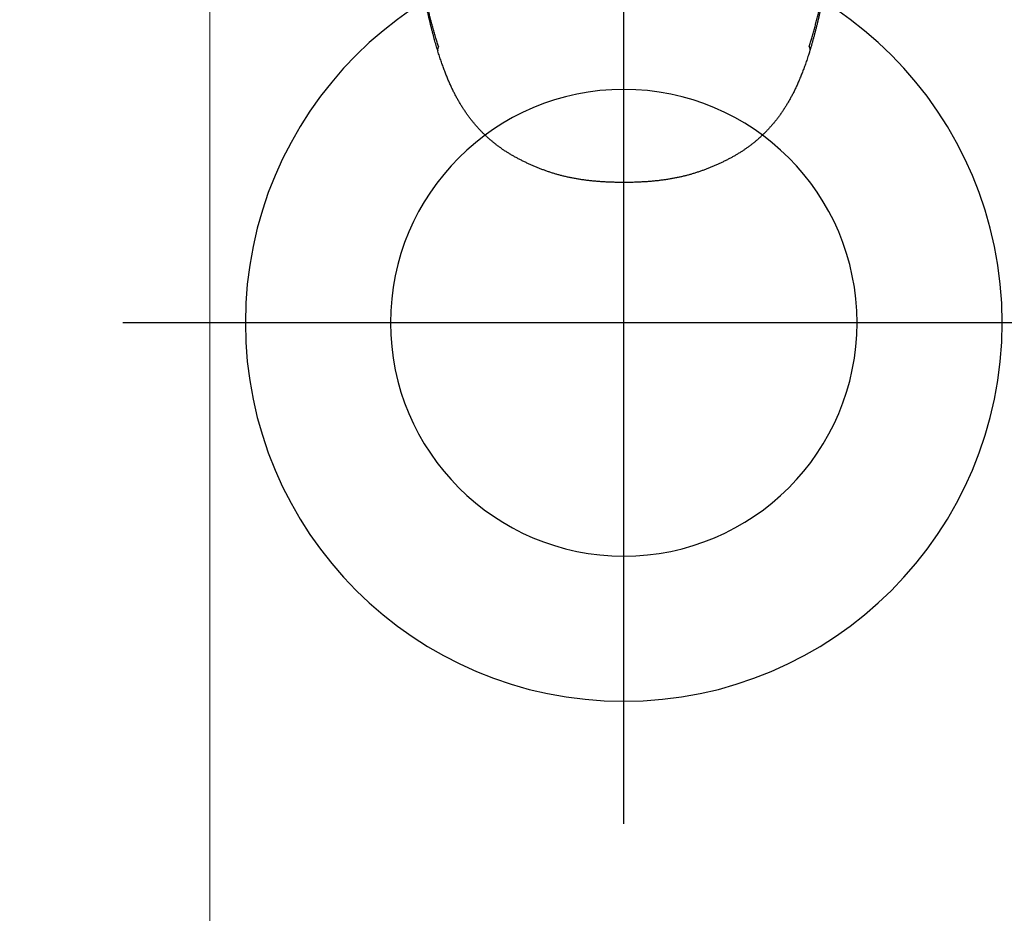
# Model space of a CAD drawing. Header units: millimetres. Extents: x 7483 to 13091, y 8111 to 13871.
# Tile 878 of 920: x 11758 to 11767, y 10644 to 10653. Entities that reach past the tile are written whole.
import ezdxf

# ---------------------------------------------------------------- set-up
doc = ezdxf.new("R2010")
doc.units = ezdxf.units.MM
doc.layers.add('a___wymiary', color=7, linetype='Continuous', lineweight=5, true_color=0x000000)
doc.layers.add('wymiary', color=7, linetype='Continuous', lineweight=5, true_color=0xb2b2b2)
doc.layers.add('Wyposazenie Wew - Urzadzenia Sanitarne', color=6, linetype='Continuous')
doc.styles.add('Arial', font='arial.ttf')
doc.dimstyles.new('wymiary agp1', dxfattribs={"dimtxt": 16, "dimasz": 5, "dimexe": 30, "dimexo": 60, "dimgap": 1.8, "dimtad": 1, "dimdec": 3, "dimrnd": 0.5, "dimdsep": 46, "dimtxsty": 'Arial', "dimblk": 'znacznik', "dimcen": 1.5, "dimse1": 1, "dimse2": 1, "dimclrd": 256, "dimazin": 0, "dimtfac": 1, "dimtdec": 3, "dimtmove": 1, "dimatfit": 3, "dimldrblk": 'znacznik', "dimfxl": 0, "dimlwd": -1, "dimarcsym": 0})

# ---------------------------------------------------------------- blocks, each defined once
blk = doc.blocks.new('ORAS_ELECTRA')
for p, q in [((-1.795, -9.8817), (-1.7949, -9.8823)), ((-1.7948, -9.8823), (-1.7947, -9.8826)), ((1.7948, -9.8822), (1.7947, -9.8826))]:
    blk.add_line(p, q)
for points, knots in [([(-1.7876, -9.841), (-1.7921, -9.8272), (-1.8009, -9.7997), (-1.8139, -9.7571), (-1.8267, -9.7133), (-1.8393, -9.6683), (-1.8515, -9.6231), (-1.8633, -9.5777), (-1.8756, -9.5283), (-1.8885, -9.4747), (-1.9017, -9.4171), (-1.9144, -9.3591), (-1.9267, -9.3006), (-1.9385, -9.2416), (-1.9499, -9.1821), (-1.961, -9.1222), (-1.971, -9.0652), (-1.9803, -9.011), (-1.9887, -8.9598), (-1.9969, -8.9083), (-2.0049, -8.8566), (-2.0126, -8.8047), (-2.0202, -8.7525), (-2.0276, -8.7001), (-2.0347, -8.6476), (-2.0417, -8.5948), (-2.0489, -8.5397), (-2.0561, -8.4822), (-2.0633, -8.4222), (-2.0704, -8.3621), (-2.0773, -8.3018), (-2.084, -8.2412), (-2.0906, -8.1805), (-2.097, -8.1195), (-2.1032, -8.0584), (-2.1093, -7.9972), (-2.1155, -7.9329), (-2.1219, -7.8657), (-2.1283, -7.7953), (-2.1346, -7.7249), (-2.1407, -7.6544), (-2.1467, -7.5828), (-2.1526, -7.5103), (-2.1585, -7.4369), (-2.1642, -7.3633), (-2.1698, -7.2897), (-2.1757, -7.2089), (-2.1821, -7.1209), (-2.1887, -7.0257), (-2.1951, -6.9305), (-2.2021, -6.8246), (-2.2095, -6.708), (-2.2174, -6.5808), (-2.2246, -6.4614), (-2.2312, -6.3497), (-2.2372, -6.2458), (-2.2426, -6.1506), (-2.2475, -6.0641), (-2.2519, -5.9863), (-2.2563, -5.9086), (-2.2604, -5.837), (-2.2641, -5.7713), (-2.2675, -5.7117), (-2.2709, -5.6521), (-2.2743, -5.5927), (-2.2777, -5.5333), (-2.2812, -5.474), (-2.2848, -5.4148), (-2.2884, -5.3557), (-2.292, -5.2968), (-2.2956, -5.2386), (-2.2992, -5.1811), (-2.3029, -5.1244), (-2.3065, -5.0677), (-2.3102, -5.0112), (-2.3141, -4.9501), (-2.3184, -4.8845), (-2.3231, -4.8143), (-2.3277, -4.7443), (-2.3323, -4.6767), (-2.3367, -4.6114), (-2.341, -4.5483), (-2.3454, -4.4855), (-2.3497, -4.4229), (-2.3541, -4.3605), (-2.3585, -4.2984), (-2.3629, -4.2365), (-2.3659, -4.1955), (-2.3674, -4.1749)], [0, 0, 0, 0, 0.008254, 0.016507, 0.025317, 0.034126, 0.042936, 0.051746, 0.060556, 0.071566, 0.082578, 0.093589, 0.1046, 0.115711, 0.126823, 0.137935, 0.149046, 0.158432, 0.167818, 0.177204, 0.186591, 0.195976, 0.205383, 0.21479, 0.224198, 0.233605, 0.243012, 0.253602, 0.264194, 0.274785, 0.285377, 0.295967, 0.306582, 0.317197, 0.327813, 0.338428, 0.349043, 0.361157, 0.373272, 0.385388, 0.397503, 0.409617, 0.422179, 0.434741, 0.447303, 0.459865, 0.472427, 0.488628, 0.50483, 0.521032, 0.537233, 0.558838, 0.580443, 0.602048, 0.619714, 0.63738, 0.655045, 0.668297, 0.681548, 0.694797, 0.708046, 0.718249, 0.728453, 0.738657, 0.74886, 0.759063, 0.769284, 0.779506, 0.789728, 0.79995, 0.810172, 0.82009, 0.830008, 0.839927, 0.849846, 0.859764, 0.872181, 0.884598, 0.897015, 0.909432, 0.920744, 0.932056, 0.943368, 0.954679, 0.966009, 0.97734, 0.98867, 1, 1, 1, 1]), ([(1.7876, -9.841), (1.7921, -9.8272), (1.8009, -9.7997), (1.814, -9.7567), (1.827, -9.7122), (1.8399, -9.6661), (1.8524, -9.6198), (1.8644, -9.5733), (1.8761, -9.5264), (1.8874, -9.4791), (1.8984, -9.4314), (1.9091, -9.3835), (1.9194, -9.3354), (1.9294, -9.287), (1.9391, -9.2384), (1.9485, -9.1895), (1.9576, -9.1404), (1.9665, -9.091), (1.9752, -9.0412), (1.9836, -8.9909), (1.9919, -8.9402), (1.9999, -8.8892), (2.0077, -8.838), (2.0153, -8.7866), (2.0227, -8.735), (2.0299, -8.6832), (2.0369, -8.6312), (2.0438, -8.579), (2.0506, -8.5261), (2.0573, -8.4724), (2.0638, -8.418), (2.0703, -8.3634), (2.0765, -8.3086), (2.0832, -8.2491), (2.0901, -8.1848), (2.0974, -8.1157), (2.1044, -8.0464), (2.1115, -7.975), (2.1185, -7.9015), (2.1255, -7.8259), (2.1323, -7.7501), (2.139, -7.6742), (2.1454, -7.5982), (2.1517, -7.522), (2.1578, -7.4456), (2.1638, -7.3692), (2.1696, -7.2926), (2.1757, -7.2099), (2.1821, -7.1209), (2.1887, -7.0257), (2.1951, -6.9305), (2.2021, -6.8246), (2.2095, -6.708), (2.2174, -6.5808), (2.2242, -6.4678), (2.23, -6.369), (2.235, -6.2843), (2.2398, -6.1997), (2.2445, -6.1176), (2.249, -6.0381), (2.2534, -5.9611), (2.2577, -5.8842), (2.2617, -5.8125), (2.2655, -5.7459), (2.269, -5.6846), (2.2725, -5.6233), (2.2761, -5.5621), (2.2795, -5.503), (2.2829, -5.446), (2.2862, -5.391), (2.2896, -5.3361), (2.2929, -5.2814), (2.2964, -5.2259), (2.3, -5.1696), (2.3036, -5.1125), (2.3073, -5.0555), (2.311, -4.9987), (2.3149, -4.9387), (2.319, -4.8755), (2.3234, -4.8092), (2.3278, -4.7431), (2.3322, -4.6772), (2.3367, -4.6115), (2.3412, -4.546), (2.3457, -4.4808), (2.3501, -4.4172), (2.3545, -4.3552), (2.3588, -4.2948), (2.3631, -4.2347), (2.3659, -4.1949), (2.3674, -4.1749)], [0, 0, 0, 0, 0.008254, 0.016507, 0.02553, 0.034553, 0.043576, 0.052599, 0.061622, 0.070733, 0.079845, 0.088957, 0.098069, 0.10718, 0.116312, 0.125444, 0.134576, 0.143708, 0.15284, 0.162117, 0.171395, 0.180673, 0.189951, 0.199229, 0.208526, 0.217824, 0.227123, 0.236421, 0.245719, 0.255331, 0.264944, 0.274557, 0.28417, 0.293783, 0.305821, 0.31786, 0.329899, 0.341938, 0.354976, 0.368015, 0.381054, 0.394094, 0.407132, 0.420191, 0.43325, 0.446309, 0.459368, 0.472427, 0.488628, 0.50483, 0.521031, 0.537233, 0.558838, 0.580443, 0.602048, 0.616437, 0.630826, 0.645215, 0.659604, 0.672724, 0.685844, 0.698965, 0.712084, 0.72259, 0.733096, 0.743602, 0.754107, 0.764612, 0.774114, 0.783617, 0.793119, 0.802622, 0.812124, 0.822104, 0.832085, 0.842066, 0.852047, 0.862028, 0.873762, 0.885496, 0.89723, 0.908963, 0.920715, 0.932467, 0.944219, 0.955971, 0.966978, 0.977985, 0.988993, 1, 1, 1, 1]), ([(-2.3694, -4.1893), (-2.3689, -4.196), (-2.3677, -4.2128), (-2.3658, -4.2399), (-2.3636, -4.2706), (-2.3614, -4.3014), (-2.3592, -4.3325), (-2.357, -4.3638), (-2.3548, -4.3953), (-2.3526, -4.4269), (-2.3503, -4.4588), (-2.3481, -4.4908), (-2.3459, -4.5231), (-2.3437, -4.5555), (-2.3414, -4.5881), (-2.3392, -4.621), (-2.337, -4.654), (-2.3347, -4.6873), (-2.3325, -4.7208), (-2.3302, -4.7545), (-2.3279, -4.7884), (-2.3257, -4.8226), (-2.3234, -4.8571), (-2.3211, -4.8919), (-2.3188, -4.927), (-2.3165, -4.9624), (-2.3142, -4.9981), (-2.3118, -5.0341), (-2.3095, -5.0704), (-2.3072, -5.1068), (-2.3049, -5.1429), (-2.3026, -5.1783), (-2.3004, -5.213), (-2.2982, -5.2472), (-2.2961, -5.2809), (-2.2941, -5.3138), (-2.2921, -5.3462), (-2.2901, -5.3781), (-2.2882, -5.4102), (-2.2863, -5.4424), (-2.2843, -5.4747), (-2.2824, -5.5072), (-2.2805, -5.5398), (-2.2786, -5.5727), (-2.2766, -5.6065), (-2.2746, -5.6413), (-2.2725, -5.6773), (-2.2704, -5.7142), (-2.2682, -5.7521), (-2.266, -5.7912), (-2.2637, -5.8316), (-2.2614, -5.8732), (-2.2589, -5.9162), (-2.2564, -5.9604), (-2.2538, -6.0061), (-2.2512, -6.0533), (-2.2484, -6.1023), (-2.2455, -6.1533), (-2.2424, -6.2068), (-2.2391, -6.2631), (-2.2357, -6.323), (-2.2319, -6.3876), (-2.2276, -6.459), (-2.2228, -6.5391), (-2.2172, -6.6307), (-2.2114, -6.7246), (-2.2056, -6.814), (-2.2006, -6.8915), (-2.1959, -6.9613), (-2.1916, -7.0254), (-2.1874, -7.0853), (-2.1834, -7.1417), (-2.1795, -7.1971), (-2.1755, -7.2517), (-2.1715, -7.3058), (-2.1675, -7.3575), (-2.1637, -7.4073), (-2.1599, -7.4554), (-2.1562, -7.5024), (-2.1525, -7.5485), (-2.1488, -7.5936), (-2.1451, -7.6379), (-2.1414, -7.6812), (-2.1377, -7.7238), (-2.134, -7.7657), (-2.1303, -7.8068), (-2.1267, -7.8473), (-2.123, -7.8872), (-2.1193, -7.9265), (-2.1157, -7.9652), (-2.112, -8.0032), (-2.1083, -8.0407), (-2.1046, -8.0777), (-2.1009, -8.1144), (-2.0972, -8.1508), (-2.0934, -8.1868), (-2.0896, -8.2226), (-2.0858, -8.2581), (-2.082, -8.2933), (-2.0781, -8.3282), (-2.0742, -8.3629), (-2.0702, -8.3973), (-2.0662, -8.4314), (-2.0622, -8.4653), (-2.0582, -8.4988), (-2.0541, -8.5324), (-2.0499, -8.566), (-2.0456, -8.5998), (-2.0412, -8.6335), (-2.0368, -8.667), (-2.0324, -8.7004), (-2.0279, -8.7337), (-2.0233, -8.7668), (-2.0186, -8.7998), (-2.0139, -8.8326), (-2.0091, -8.8653), (-2.0043, -8.8979), (-1.9994, -8.9303), (-1.9944, -8.9626), (-1.9893, -8.9948), (-1.9842, -9.0268), (-1.9789, -9.0587), (-1.9736, -9.0905), (-1.9682, -9.1222), (-1.9627, -9.1541), (-1.957, -9.1859), (-1.9512, -9.2177), (-1.9453, -9.2496), (-1.9393, -9.2814), (-1.9332, -9.3132), (-1.9269, -9.3449), (-1.9205, -9.3766), (-1.9139, -9.4082), (-1.9073, -9.4398), (-1.9005, -9.4712), (-1.8935, -9.5025), (-1.8864, -9.5338), (-1.8792, -9.565), (-1.8719, -9.5959), (-1.8645, -9.6266), (-1.8569, -9.6569), (-1.8493, -9.6869), (-1.8416, -9.7166), (-1.8338, -9.746), (-1.8258, -9.7751), (-1.8178, -9.8037), (-1.8098, -9.8319), (-1.8023, -9.8576), (-1.7973, -9.874), (-1.7952, -9.8811)], [0, 0, 0, 0, 0.003717, 0.009313, 0.014928, 0.020555, 0.026233, 0.03193, 0.037647, 0.043385, 0.049146, 0.054929, 0.060735, 0.066566, 0.072421, 0.078302, 0.08421, 0.090145, 0.096108, 0.102101, 0.108124, 0.114179, 0.120284, 0.12643, 0.132619, 0.138851, 0.145129, 0.151456, 0.157822, 0.164262, 0.170565, 0.17674, 0.182798, 0.188746, 0.194593, 0.200378, 0.205891, 0.21142, 0.216964, 0.222524, 0.228101, 0.233694, 0.239304, 0.244935, 0.25068, 0.256699, 0.262858, 0.269171, 0.275654, 0.282327, 0.289211, 0.29633, 0.303656, 0.31119, 0.318955, 0.326981, 0.335304, 0.343968, 0.353032, 0.362574, 0.372698, 0.383557, 0.395482, 0.409046, 0.424384, 0.442107, 0.456898, 0.469886, 0.481632, 0.49246, 0.502582, 0.51214, 0.521235, 0.530868, 0.540056, 0.548857, 0.557329, 0.565515, 0.573524, 0.581406, 0.589126, 0.596695, 0.604126, 0.611427, 0.618606, 0.625673, 0.632633, 0.639493, 0.646258, 0.652934, 0.659525, 0.665978, 0.67238, 0.678735, 0.685044, 0.691309, 0.697531, 0.703712, 0.709852, 0.715953, 0.722016, 0.728043, 0.734034, 0.739991, 0.745914, 0.751731, 0.757726, 0.763707, 0.769675, 0.775628, 0.781568, 0.787493, 0.793405, 0.799302, 0.805186, 0.811056, 0.816912, 0.822755, 0.828583, 0.834399, 0.840201, 0.845993, 0.851773, 0.857574, 0.863393, 0.869228, 0.875078, 0.880939, 0.88681, 0.892689, 0.898573, 0.904459, 0.910345, 0.916229, 0.922108, 0.927981, 0.933845, 0.93973, 0.945574, 0.951371, 0.95712, 0.962821, 0.968473, 0.974077, 0.979632, 0.985144, 0.990541, 0.995855, 1, 1, 1, 1]), ([(1.7949, -9.8823), (1.7975, -9.8735), (1.8028, -9.8559), (1.8106, -9.8291), (1.8184, -9.8019), (1.8261, -9.7741), (1.8338, -9.7459), (1.8414, -9.7173), (1.849, -9.6882), (1.8565, -9.6588), (1.8638, -9.6291), (1.8711, -9.5991), (1.8783, -9.5688), (1.8855, -9.5381), (1.8925, -9.5072), (1.8994, -9.476), (1.9062, -9.4447), (1.9129, -9.4133), (1.9194, -9.3818), (1.9258, -9.3502), (1.9321, -9.3186), (1.9383, -9.2869), (1.9443, -9.2551), (1.9502, -9.2232), (1.956, -9.1914), (1.9617, -9.1595), (1.9673, -9.1276), (1.9727, -9.0957), (1.9781, -9.0638), (1.9833, -9.0319), (1.9885, -9.0001), (1.9935, -8.9682), (1.9985, -8.9361), (2.0034, -8.9039), (2.0082, -8.8716), (2.013, -8.8391), (2.0177, -8.8065), (2.0223, -8.7737), (2.0269, -8.7408), (2.0314, -8.7078), (2.0358, -8.6746), (2.0402, -8.6413), (2.0446, -8.6079), (2.0488, -8.5743), (2.053, -8.5406), (2.0572, -8.5067), (2.0613, -8.473), (2.0653, -8.4393), (2.0693, -8.4056), (2.0732, -8.3717), (2.077, -8.3375), (2.0809, -8.3031), (2.0847, -8.2684), (2.0885, -8.2335), (2.0922, -8.1983), (2.096, -8.1628), (2.0996, -8.127), (2.1033, -8.091), (2.1069, -8.0546), (2.1106, -8.018), (2.1141, -7.981), (2.1177, -7.9437), (2.1213, -7.9058), (2.1248, -7.8673), (2.1284, -7.8282), (2.132, -7.7886), (2.1355, -7.7483), (2.1391, -7.7075), (2.1427, -7.666), (2.1462, -7.6238), (2.1498, -7.5808), (2.1534, -7.5371), (2.157, -7.4925), (2.1606, -7.4471), (2.1642, -7.4008), (2.1678, -7.3536), (2.1715, -7.3052), (2.1752, -7.2553), (2.179, -7.2035), (2.1829, -7.1496), (2.1869, -7.0931), (2.191, -7.0338), (2.1953, -6.9708), (2.1998, -6.9032), (2.2046, -6.8296), (2.2099, -6.7478), (2.2157, -6.6552), (2.2215, -6.5608), (2.2269, -6.4719), (2.2314, -6.3963), (2.2353, -6.329), (2.2389, -6.268), (2.2421, -6.2114), (2.2452, -6.1581), (2.2482, -6.1057), (2.2511, -6.0541), (2.254, -6.003), (2.2568, -5.9542), (2.2594, -5.9073), (2.262, -5.862), (2.2645, -5.8182), (2.2669, -5.7757), (2.2692, -5.7347), (2.2715, -5.695), (2.2737, -5.6566), (2.2759, -5.6194), (2.278, -5.5831), (2.2799, -5.549), (2.2819, -5.5162), (2.2838, -5.4842), (2.2857, -5.4517), (2.2876, -5.4193), (2.2896, -5.387), (2.2916, -5.3549), (2.2935, -5.3229), (2.2955, -5.291), (2.2975, -5.2589), (2.2996, -5.2263), (2.3017, -5.193), (2.3038, -5.1592), (2.306, -5.1247), (2.3083, -5.0897), (2.3106, -5.0541), (2.3129, -5.0179), (2.3153, -4.9815), (2.3176, -4.9453), (2.32, -4.9096), (2.3223, -4.8741), (2.3246, -4.839), (2.3269, -4.8041), (2.3292, -4.7696), (2.3315, -4.7353), (2.3338, -4.7014), (2.336, -4.6677), (2.3383, -4.6342), (2.3406, -4.6009), (2.3428, -4.5679), (2.3451, -4.5351), (2.3473, -4.5024), (2.3496, -4.47), (2.3518, -4.4378), (2.354, -4.4058), (2.3563, -4.374), (2.3585, -4.3423), (2.3607, -4.3109), (2.3629, -4.2796), (2.3652, -4.2486), (2.3673, -4.2185), (2.3687, -4.1987), (2.3694, -4.1892)], [0, 0, 0, 0, 0.005038, 0.010202, 0.015438, 0.020746, 0.026129, 0.031616, 0.037148, 0.042728, 0.048356, 0.054031, 0.059753, 0.065522, 0.071336, 0.07721, 0.083054, 0.088907, 0.094767, 0.100633, 0.106501, 0.11237, 0.118237, 0.124099, 0.129955, 0.135801, 0.141637, 0.147458, 0.153264, 0.159052, 0.16482, 0.170592, 0.17638, 0.182182, 0.187997, 0.193826, 0.199669, 0.205525, 0.211396, 0.217281, 0.22318, 0.229093, 0.23502, 0.240962, 0.246917, 0.252887, 0.258873, 0.264744, 0.270655, 0.276599, 0.282577, 0.288591, 0.29464, 0.300727, 0.306852, 0.313017, 0.319222, 0.32547, 0.331761, 0.338097, 0.34448, 0.35091, 0.357432, 0.364069, 0.37079, 0.377602, 0.384508, 0.391515, 0.398627, 0.405853, 0.413199, 0.420673, 0.428284, 0.436043, 0.443961, 0.451976, 0.460197, 0.46869, 0.477489, 0.486643, 0.49621, 0.506268, 0.516924, 0.528329, 0.540707, 0.554406, 0.569958, 0.587907, 0.602425, 0.615225, 0.626448, 0.6367, 0.646277, 0.655311, 0.663901, 0.672996, 0.681665, 0.689963, 0.697946, 0.705657, 0.713128, 0.720386, 0.727407, 0.734186, 0.740753, 0.747131, 0.753341, 0.759398, 0.764702, 0.770296, 0.775908, 0.781502, 0.78708, 0.792642, 0.798188, 0.803719, 0.809237, 0.814915, 0.820728, 0.826637, 0.832648, 0.83877, 0.845009, 0.851377, 0.857823, 0.864175, 0.870479, 0.876735, 0.882947, 0.889115, 0.895241, 0.901326, 0.907364, 0.913372, 0.919351, 0.925301, 0.931224, 0.93712, 0.942989, 0.948834, 0.954654, 0.960451, 0.966225, 0.971977, 0.977708, 0.983419, 0.989109, 0.994754, 1, 1, 1, 1]), ([(-1.7876, -9.841), (-1.7882, -9.8421), (-1.7899, -9.8451), (-1.7922, -9.85), (-1.7943, -9.8557), (-1.7957, -9.8614), (-1.7965, -9.8668), (-1.7966, -9.872), (-1.7962, -9.8768), (-1.7955, -9.8801), (-1.7949, -9.8819), (-1.7948, -9.8823)], [0, 0, 0, 0, 0.07486, 0.206455, 0.338602, 0.471195, 0.60435, 0.73461, 0.853802, 0.973322, 1, 1, 1, 1]), ([(1.7876, -9.841), (1.7882, -9.8421), (1.7899, -9.8451), (1.7922, -9.8501), (1.7943, -9.8558), (1.7957, -9.8614), (1.7965, -9.8668), (1.7966, -9.872), (1.7961, -9.877), (1.7955, -9.8804), (1.7949, -9.8821), (1.7948, -9.8822)], [0, 0, 0, 0, 0.074863, 0.207127, 0.339613, 0.4721, 0.604364, 0.732369, 0.860777, 0.989391, 1, 1, 1, 1]), ([(-1.7948, -9.8826), (-1.7937, -9.8861), (-1.7905, -9.8961), (-1.7847, -9.9144), (-1.7772, -9.9374), (-1.7691, -9.9619), (-1.7609, -9.9858), (-1.7528, -10.0091), (-1.7446, -10.0319), (-1.7365, -10.0541), (-1.7284, -10.0757), (-1.7203, -10.0966), (-1.7122, -10.1171), (-1.7041, -10.1371), (-1.696, -10.1566), (-1.6878, -10.1757), (-1.6797, -10.1944), (-1.6715, -10.2127), (-1.6632, -10.2306), (-1.655, -10.2481), (-1.6467, -10.2653), (-1.6384, -10.282), (-1.6301, -10.2984), (-1.6217, -10.3145), (-1.6133, -10.3302), (-1.6049, -10.3457), (-1.5964, -10.3608), (-1.5878, -10.3757), (-1.5792, -10.3903), (-1.5705, -10.4047), (-1.5618, -10.4187), (-1.553, -10.4326), (-1.544, -10.4465), (-1.5348, -10.4604), (-1.5254, -10.4741), (-1.516, -10.4876), (-1.5064, -10.501), (-1.4967, -10.5143), (-1.487, -10.5274), (-1.4771, -10.5403), (-1.4671, -10.553), (-1.4571, -10.5655), (-1.447, -10.5779), (-1.4368, -10.59), (-1.4265, -10.602), (-1.4161, -10.6138), (-1.4056, -10.6255), (-1.395, -10.637), (-1.3844, -10.6484), (-1.3736, -10.6596), (-1.3627, -10.6706), (-1.3518, -10.6815), (-1.3407, -10.6923), (-1.3296, -10.7028), (-1.3183, -10.7133), (-1.307, -10.7236), (-1.2955, -10.7337), (-1.284, -10.7437), (-1.2724, -10.7535), (-1.2606, -10.7632), (-1.2488, -10.7728), (-1.2369, -10.7822), (-1.225, -10.7914), (-1.2129, -10.8006), (-1.2006, -10.8096), (-1.1883, -10.8184), (-1.1759, -10.8271), (-1.1634, -10.8357), (-1.1508, -10.8442), (-1.138, -10.8525), (-1.1249, -10.8609), (-1.1116, -10.8691), (-1.0981, -10.8774), (-1.0845, -10.8855), (-1.0707, -10.8935), (-1.0568, -10.9014), (-1.0427, -10.9092), (-1.0286, -10.9169), (-1.0142, -10.9245), (-0.9997, -10.9321), (-0.985, -10.9395), (-0.9702, -10.9469), (-0.9551, -10.9542), (-0.9399, -10.9615), (-0.925, -10.9684), (-0.91, -10.9753), (-0.8952, -10.9819), (-0.8799, -10.9886), (-0.8646, -10.9952), (-0.8492, -11.0017), (-0.8338, -11.008), (-0.8182, -11.0143), (-0.8028, -11.0203), (-0.7873, -11.0262), (-0.7719, -11.032), (-0.7562, -11.0377), (-0.7405, -11.0432), (-0.7248, -11.0486), (-0.709, -11.0538), (-0.6932, -11.0589), (-0.6773, -11.0639), (-0.6614, -11.0687), (-0.6455, -11.0733), (-0.6296, -11.0778), (-0.6136, -11.0822), (-0.5976, -11.0863), (-0.5815, -11.0904), (-0.5655, -11.0942), (-0.5493, -11.0979), (-0.5328, -11.1016), (-0.5162, -11.1051), (-0.4993, -11.1085), (-0.4823, -11.1117), (-0.4651, -11.1148), (-0.4478, -11.1178), (-0.4303, -11.1207), (-0.4127, -11.1235), (-0.3948, -11.1261), (-0.3768, -11.1286), (-0.3586, -11.1309), (-0.3402, -11.1332), (-0.3215, -11.1353), (-0.3027, -11.1373), (-0.2836, -11.1391), (-0.2643, -11.1409), (-0.2449, -11.1425), (-0.2252, -11.1439), (-0.2053, -11.1453), (-0.1852, -11.1465), (-0.1648, -11.1476), (-0.1443, -11.1485), (-0.1234, -11.1493), (-0.1024, -11.15), (-0.081, -11.1506), (-0.0593, -11.151), (-0.0376, -11.1513), (-0.0178, -11.1514), (-0.0053, -11.1515), (0, -11.1515)], [0, 0, 0, 0, 0.0048173, 0.0137162, 0.0251837, 0.0364292, 0.0474423, 0.0582281, 0.0688043, 0.079101, 0.0891433, 0.0989535, 0.1085514, 0.1179539, 0.1271763, 0.1362319, 0.1451327, 0.1538901, 0.1625239, 0.1709913, 0.1793038, 0.187474, 0.1955127, 0.2034299, 0.2112343, 0.2189339, 0.226536, 0.234047, 0.2414731, 0.2488199, 0.2560685, 0.2631903, 0.2704993, 0.2777933, 0.2850672, 0.2923163, 0.2995363, 0.3067229, 0.3138724, 0.3209813, 0.3280462, 0.3350643, 0.3420328, 0.3489495, 0.3558097, 0.3626531, 0.3694834, 0.3762802, 0.3830449, 0.3897792, 0.3964848, 0.4031632, 0.4098159, 0.4164445, 0.4230504, 0.4296352, 0.4362002, 0.4427469, 0.4492767, 0.4557909, 0.4622929, 0.4687296, 0.4751875, 0.4816343, 0.4880712, 0.4944996, 0.5009208, 0.5073359, 0.5137455, 0.5201465, 0.5266912, 0.5332824, 0.5399127, 0.5465735, 0.5532561, 0.5599511, 0.5666486, 0.5733314, 0.5800866, 0.586875, 0.5936978, 0.6005561, 0.6074509, 0.6143832, 0.6213424, 0.6277813, 0.6345844, 0.6413836, 0.6481784, 0.654969, 0.6617552, 0.6685373, 0.6753312, 0.6818729, 0.6885959, 0.695307, 0.7020057, 0.7086923, 0.7153668, 0.7220294, 0.7286805, 0.7353204, 0.7419495, 0.7485682, 0.7551769, 0.7617763, 0.7683668, 0.7749453, 0.7814947, 0.788216, 0.7949899, 0.8018158, 0.8086919, 0.815616, 0.822586, 0.8295976, 0.8366693, 0.8438073, 0.8510058, 0.8582686, 0.8655999, 0.8730039, 0.8804843, 0.8880534, 0.8956971, 0.9034089, 0.9111927, 0.9190524, 0.9269922, 0.9350165, 0.9431299, 0.9513377, 0.959645, 0.9680579, 0.9765824, 0.9852458, 0.9937364, 1, 1, 1, 1]), ([(0, -11.1515), (0.002, -11.1515), (0.0117, -11.1515), (0.0282, -11.1514), (0.0502, -11.1511), (0.0718, -11.1508), (0.0938, -11.1503), (0.1155, -11.1496), (0.137, -11.1488), (0.1583, -11.1479), (0.1792, -11.1468), (0.1999, -11.1456), (0.2204, -11.1443), (0.2406, -11.1428), (0.2606, -11.1412), (0.2803, -11.1394), (0.2999, -11.1375), (0.3193, -11.1355), (0.3384, -11.1334), (0.3573, -11.1311), (0.376, -11.1287), (0.3945, -11.1261), (0.4128, -11.1234), (0.4309, -11.1206), (0.4488, -11.1177), (0.4665, -11.1146), (0.484, -11.1114), (0.5013, -11.1081), (0.5185, -11.1046), (0.5355, -11.101), (0.5524, -11.0972), (0.569, -11.0934), (0.5854, -11.0894), (0.6015, -11.0853), (0.6174, -11.0811), (0.6333, -11.0768), (0.6491, -11.0723), (0.6649, -11.0677), (0.6806, -11.0629), (0.6963, -11.0579), (0.712, -11.0529), (0.7276, -11.0476), (0.7432, -11.0423), (0.7588, -11.0367), (0.7743, -11.0311), (0.7898, -11.0253), (0.8052, -11.0194), (0.8205, -11.0134), (0.8358, -11.0072), (0.851, -11.0009), (0.8663, -10.9945), (0.8816, -10.9879), (0.8967, -10.9812), (0.9119, -10.9745), (0.9269, -10.9675), (0.9422, -10.9604), (0.9576, -10.953), (0.973, -10.9455), (0.9881, -10.938), (1.0031, -10.9303), (1.0178, -10.9226), (1.0324, -10.9149), (1.0468, -10.907), (1.0611, -10.899), (1.0751, -10.891), (1.089, -10.8828), (1.1027, -10.8746), (1.1163, -10.8663), (1.1297, -10.8578), (1.143, -10.8493), (1.156, -10.8407), (1.1687, -10.8321), (1.1813, -10.8234), (1.1936, -10.8147), (1.2058, -10.8058), (1.2179, -10.7968), (1.2299, -10.7876), (1.2418, -10.7784), (1.2536, -10.769), (1.2652, -10.7595), (1.2768, -10.7498), (1.2883, -10.74), (1.2998, -10.73), (1.3111, -10.7199), (1.3223, -10.7096), (1.3334, -10.6992), (1.3445, -10.6886), (1.3554, -10.6779), (1.3662, -10.6671), (1.377, -10.6561), (1.3876, -10.6449), (1.3982, -10.6336), (1.4086, -10.6222), (1.419, -10.6106), (1.4293, -10.5988), (1.4395, -10.5868), (1.4495, -10.5748), (1.4595, -10.5626), (1.4694, -10.5502), (1.4792, -10.5376), (1.4889, -10.5248), (1.4985, -10.5119), (1.5081, -10.4987), (1.5175, -10.4855), (1.5269, -10.472), (1.5361, -10.4584), (1.5452, -10.4447), (1.5542, -10.4308), (1.5631, -10.4168), (1.5717, -10.4027), (1.5802, -10.3886), (1.5886, -10.3743), (1.5969, -10.3599), (1.6052, -10.3451), (1.6134, -10.3301), (1.6215, -10.3149), (1.6296, -10.2994), (1.6376, -10.2836), (1.6456, -10.2675), (1.6536, -10.251), (1.6615, -10.2343), (1.6694, -10.2171), (1.6773, -10.1996), (1.6852, -10.1818), (1.693, -10.1635), (1.7009, -10.1449), (1.7086, -10.1259), (1.7164, -10.1065), (1.7241, -10.0867), (1.7319, -10.0664), (1.7396, -10.0456), (1.7473, -10.0244), (1.7551, -10.0026), (1.7629, -9.9802), (1.7707, -9.9572), (1.7785, -9.9336), (1.7863, -9.9096), (1.7917, -9.8925), (1.7945, -9.8834), (1.7948, -9.8826)], [0, 0, 0, 0, 0.00238, 0.011424, 0.019568, 0.028355, 0.036934, 0.045536, 0.05402, 0.062394, 0.070664, 0.078835, 0.086913, 0.094904, 0.102812, 0.110642, 0.118398, 0.126087, 0.133711, 0.141243, 0.148695, 0.156072, 0.163379, 0.17062, 0.177805, 0.184927, 0.191988, 0.199, 0.205963, 0.212872, 0.219728, 0.226531, 0.233322, 0.23986, 0.246406, 0.252962, 0.259527, 0.266102, 0.272688, 0.279286, 0.285895, 0.292516, 0.299149, 0.305795, 0.312454, 0.319126, 0.325811, 0.332505, 0.339054, 0.345814, 0.35258, 0.359351, 0.366127, 0.372909, 0.379696, 0.386519, 0.393748, 0.400766, 0.407745, 0.414686, 0.421591, 0.42846, 0.435297, 0.44215, 0.448878, 0.455608, 0.462327, 0.469027, 0.475699, 0.482332, 0.488922, 0.495442, 0.501834, 0.50823, 0.514633, 0.521043, 0.527462, 0.533891, 0.54033, 0.546715, 0.553198, 0.559695, 0.566207, 0.572736, 0.579282, 0.585848, 0.592435, 0.599044, 0.605677, 0.612334, 0.619019, 0.625731, 0.632473, 0.639246, 0.646052, 0.652906, 0.65973, 0.666606, 0.673534, 0.68051, 0.687532, 0.694598, 0.701705, 0.708848, 0.716025, 0.723233, 0.730465, 0.737719, 0.744989, 0.752275, 0.759414, 0.766652, 0.773961, 0.781348, 0.788818, 0.796376, 0.804029, 0.811782, 0.819644, 0.827621, 0.835723, 0.843959, 0.85234, 0.860884, 0.869558, 0.878372, 0.887331, 0.896445, 0.905725, 0.915185, 0.924838, 0.9347, 0.94479, 0.955128, 0.965748, 0.976564, 0.987589, 0.998833, 1, 1, 1, 1])]:
    blk.add_open_spline(points, degree=3, knots=knots)
blk = doc.blocks.new('ROCA DAMA_60x32')
for p, q in [((0.0004, -22.8415), (0.0004, -13.1734)), ((-4.8337, -18.0074), (4.8344, -18.0074))]:
    blk.add_line(p, q)
for radius in [3.6515, 2.2509]:
    blk.add_circle((0.0004, -18.0074), radius)
blk.add_blockref('ORAS_ELECTRA', (0.0004, -5.5023))
blk = doc.blocks.new('znacznik')
at = {"layer": 'a___wymiary'}
for p, q in [((0, 1.3936), (0, -1.3936)), ((1.3936, 0), (-1.3936, 0))]:
    blk.add_line(p, q, dxfattribs=at)
at = {"layer": 'a___wymiary', "const_width": 0.2}
blk.add_lwpolyline([(0.8759, 0.8759), (-0.8759, -0.8759)], dxfattribs=at)
blk = doc.blocks.new('*D1377')
at = {"layer": 'Defpoints', "color": 0, "transparency": 16777216}
for p in [(11714.7604, 10651.4286), (11828.8353, 10642.3221), (11828.8353, 10596.325)]:
    blk.add_point(p, dxfattribs=at)
at = {"layer": 'wymiary', "color": 253, "true_color": 0x999999, "transparency": 16777216}
blk.add_line((11719.7604, 10596.325), (11823.8353, 10596.325), dxfattribs=at)
at = {"layer": 'wymiary', "color": 253, "true_color": 0x999999, "transparency": 16777216, "xscale": 5, "yscale": 5, "zscale": 5, "rotation": 180}
blk.add_blockref('znacznik', (11714.7604, 10596.325), dxfattribs=at)
at = {"layer": 'wymiary', "color": 253, "true_color": 0x999999, "transparency": 16777216, "xscale": 5, "yscale": 5, "zscale": 5}
blk.add_blockref('znacznik', (11828.8353, 10596.325), dxfattribs=at)
at = {"layer": 'wymiary', "color": 18, "true_color": 0x000000, "transparency": 16777216, "insert": (11794.0549, 10606.1578), "char_height": 16, "attachment_point": 5, "style": 'Arial'}
blk.add_mtext('114', dxfattribs=at)
blk = doc.blocks.new('*D1465')
at = {"layer": 'Defpoints', "color": 0, "transparency": 16777216}
for p in [(11714.7604, 10667.7122), (11759.6975, 10667.7122), (11714.7604, 10546.0533)]:
    blk.add_point(p, dxfattribs=at)
at = {"layer": 'wymiary', "color": 253, "true_color": 0x999999, "transparency": 16777216}
blk.add_line((11759.6975, 10551.0533), (11759.6975, 10662.7122), dxfattribs=at)
at = {"layer": 'wymiary', "color": 253, "true_color": 0x999999, "transparency": 16777216, "xscale": 5, "yscale": 5, "zscale": 5}
for p, rotation in [((11759.6975, 10667.7122), 90), ((11759.6975, 10546.0533), 270)]:
    blk.add_blockref('znacznik', p, dxfattribs=dict(at, rotation=rotation))
at = {"layer": 'wymiary', "color": 18, "true_color": 0x000000, "transparency": 16777216, "insert": (11749.7283, 10606.8828), "char_height": 16, "attachment_point": 5, "rotation": 90, "style": 'Arial'}
blk.add_mtext('121.5', dxfattribs=at)

msp = doc.modelspace()

# ---------------------------------------------------------------- block references
at = {"layer": 'Wyposazenie Wew - Urzadzenia Sanitarne', "xscale": -1}
msp.add_blockref('ROCA DAMA_60x32', (11763.692, 10667.712), dxfattribs=at)

# ---------------------------------------------------------------- dimensions: what is measured, and where the dimension line sits
at = {"layer": 'wymiary'}
dim = msp.add_linear_dim(base=(11759.6975, 10667.7122), p1=(11714.7604, 10546.0533), p2=(11714.7604, 10667.7122), angle=90, dimstyle='wymiary agp1', override={"dimblk": 'znacznik'}, dxfattribs=at)
dim.commit()
dim.dimension.update_dxf_attribs({"geometry": '*D1465', "text_midpoint": (11749.7283, 10606.8828)})
dim = msp.add_linear_dim(base=(11828.8353, 10596.325), p1=(11714.7604, 10651.4286), p2=(11828.8353, 10642.3221), dimstyle='wymiary agp1', override={"dimblk": 'znacznik'}, dxfattribs=at)
dim.commit()
dim.dimension.update_dxf_attribs({"geometry": '*D1377', "text_midpoint": (11794.0549, 10596.325), "dimtype": 160})

doc.saveas('drawing.dxf')
